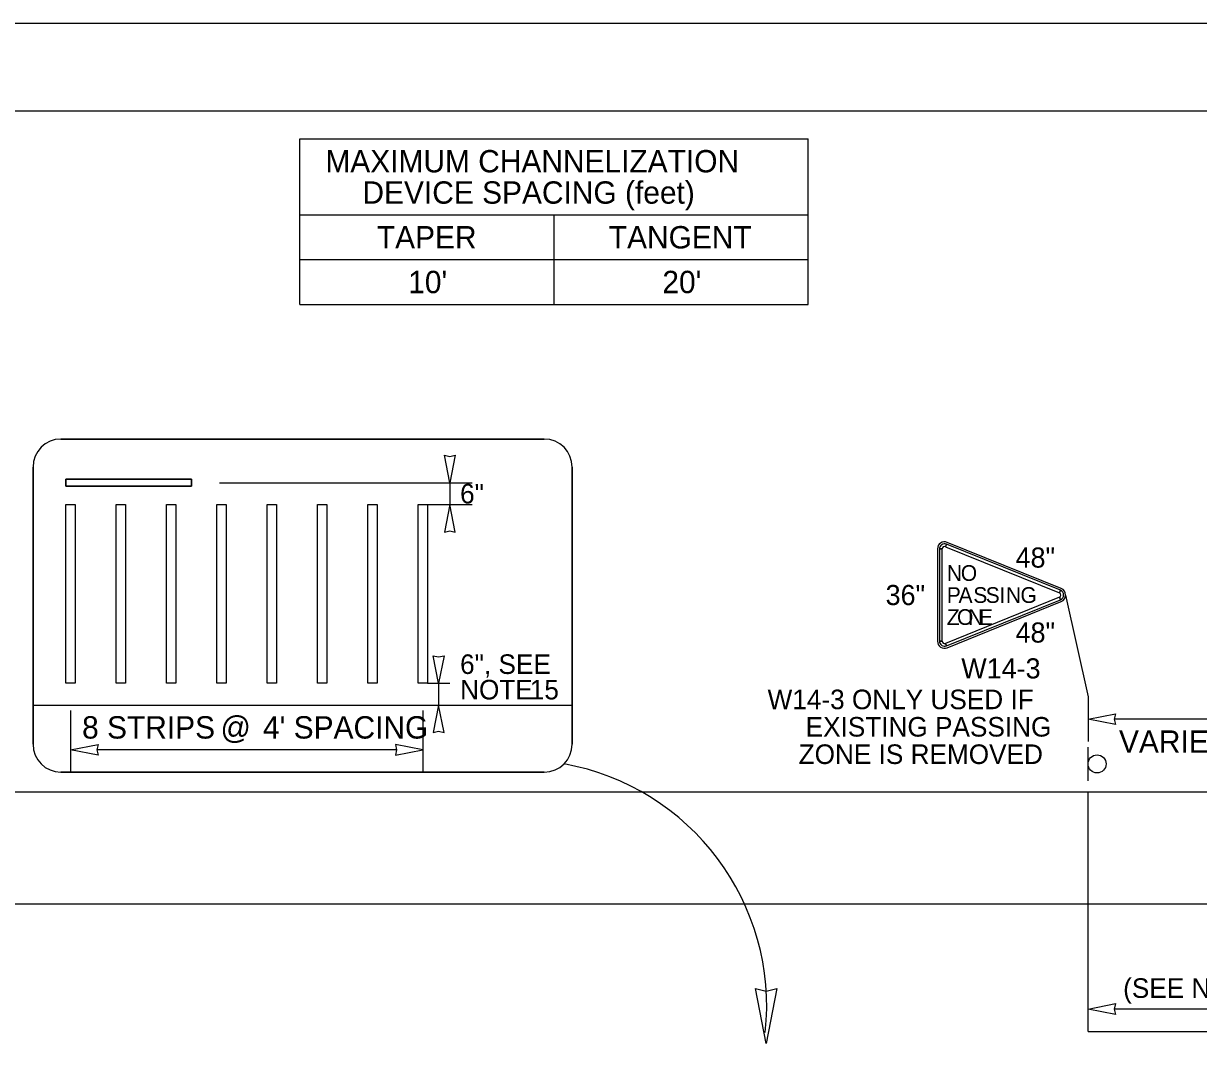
# Model space of a CAD drawing. Extents: x 99977 to 100176, y 99905 to 100011.
# Drawn here: x 100042.6 to 100046.803, y 99947.039 to 99950.687 of the extents above; entities that cross this region are included whole.
import ezdxf

# ---------------------------------------------------------------- set-up
doc = ezdxf.new("R2010")
doc.units = 0
for name, color, linetype in [('Default', 7, 'Continuous'), ('RD_ED_ShoulderPavedEdge', 7, 'Continuous'), ('RD_MK_LineEdgeWhite', 7, 'Continuous'), ('RD_MK_LineNoPass', 7, 'Continuous'), ('SH_GI_PlotLimits', 7, 'Continuous'), ('SH_GI_SheetBorder', 7, 'Continuous'), ('SH_TI_Tables', 7, 'Continuous'), ('TR_SN_ConstructionSigns', 7, 'Continuous'), ('TR_WZ_Sign', 7, 'Continuous'), ('TR_WZ_WorkZoneDetails', 7, 'Continuous'), ('TR_WZ_WorkZoneTextCurrent', 7, 'Continuous')]:
    doc.layers.add(name, color=color, linetype=linetype)

msp = doc.modelspace()

# ---------------------------------------------------------------- linework, layer by layer
at = {"layer": 'Default'}
for p, q in [((100045.8976, 99948.8161), (100045.9013, 99948.8253)), ((100045.9013, 99948.8253), (100045.8976, 99948.8161)), ((100045.8976, 99948.8161), (100045.9013, 99948.8253)), ((100045.8762, 99948.8083), (100045.886, 99948.8083)), ((100045.886, 99948.8083), (100045.8762, 99948.8083)), ((100045.8762, 99948.8083), (100045.8762, 99948.8083)), ((100045.8762, 99948.8083), (100045.886, 99948.8083))]:
    msp.add_line(p, q, dxfattribs=at)
for radius in [0.0183, 0.0183, 0.00844, 0.00844]:
    msp.add_arc((100045.8945, 99948.8083), radius, 67.9757, 180, dxfattribs=at)
at = {"layer": 'RD_ED_ShoulderPavedEdge'}
msp.add_line((100040.1076, 99947.9393), (100055.45, 99947.9393), dxfattribs=at)
at = {"layer": 'RD_MK_LineEdgeWhite'}
msp.add_line((100040.1076, 99947.5393), (100050.4406, 99947.5393), dxfattribs=at)
at = {"layer": 'RD_MK_LineNoPass'}
msp.add_line((100046.4076, 99947.0826), (100049.8326, 99947.0826), dxfattribs=at)
at = {"layer": 'SH_GI_PlotLimits'}
msp.add_lwpolyline([(100039.0625, 99939.6875), (100056.0625, 99939.6875), (100056.0625, 99950.6875), (100039.0625, 99950.6875)], close=True, dxfattribs=at)
at = {"layer": 'SH_GI_SheetBorder'}
msp.add_line((100040, 99950.375), (100055.75, 99950.375), dxfattribs=at)
at = {"layer": 'SH_TI_Tables'}
for p, q in [((100043.5886, 99950.275), (100045.4067, 99950.275)), ((100043.5886, 99949.683), (100043.5886, 99950.275)), ((100045.4067, 99949.683), (100045.4067, 99950.275)), ((100043.5886, 99950.003), (100045.4067, 99950.003)), ((100044.4977, 99949.683), (100044.4977, 99950.003)), ((100043.5886, 99949.843), (100044.4977, 99949.843)), ((100044.4977, 99949.843), (100045.4067, 99949.843)), ((100043.5886, 99949.683), (100045.4067, 99949.683))]:
    msp.add_line(p, q, dxfattribs=at)
at = {"layer": 'TR_SN_ConstructionSigns'}
for p, q in [((100045.9013, 99948.8253), (100045.8976, 99948.8161)), ((100045.8976, 99948.8161), (100046.3054, 99948.6512)), ((100045.8976, 99948.8161), (100046.3054, 99948.6512)), ((100046.3091, 99948.6603), (100045.9013, 99948.8253)), ((100046.3091, 99948.6603), (100045.9013, 99948.8253)), ((100046.3117, 99948.6668), (100045.9039, 99948.8318)), ((100045.8691, 99948.8083), (100045.8691, 99948.4784)), ((100045.8762, 99948.8083), (100045.8762, 99948.4784)), ((100045.8762, 99948.8083), (100045.8762, 99948.4784)), ((100045.886, 99948.8083), (100045.8762, 99948.8083)), ((100045.886, 99948.4784), (100045.886, 99948.8083)), ((100045.886, 99948.4784), (100045.886, 99948.8083)), ((100046.3091, 99948.6603), (100046.3054, 99948.6512)), ((100046.3054, 99948.6512), (100046.3091, 99948.6603)), ((100046.3091, 99948.6603), (100046.3054, 99948.6512)), ((100046.3054, 99948.6512), (100046.3091, 99948.6603)), ((100046.3091, 99948.6603), (100046.3091, 99948.6603)), ((100046.3054, 99948.6355), (100045.8976, 99948.4706)), ((100046.3054, 99948.6355), (100045.8976, 99948.4706)), ((100045.9013, 99948.4615), (100046.3091, 99948.6264)), ((100045.9013, 99948.4615), (100046.3091, 99948.6264)), ((100045.9039, 99948.4549), (100046.3117, 99948.6199)), ((100046.3054, 99948.6355), (100046.3091, 99948.6264)), ((100046.3091, 99948.6264), (100046.3054, 99948.6355)), ((100046.3054, 99948.6355), (100046.3091, 99948.6264)), ((100046.3091, 99948.6264), (100046.3054, 99948.6355)), ((100045.886, 99948.4784), (100045.8762, 99948.4784)), ((100045.8762, 99948.4784), (100045.886, 99948.4784)), ((100045.886, 99948.4784), (100045.8762, 99948.4784)), ((100045.8762, 99948.4784), (100045.886, 99948.4784)), ((100045.9013, 99948.4615), (100045.8976, 99948.4706)), ((100045.8976, 99948.4706), (100045.9013, 99948.4615)), ((100045.9013, 99948.4615), (100045.8976, 99948.4706)), ((100045.8976, 99948.4706), (100045.9013, 99948.4615)), ((100045.9013, 99948.4615), (100045.9013, 99948.4615))]:
    msp.add_line(p, q, dxfattribs=at)
for centre, radius, start, end in [((100045.8945, 99948.8083), 0.0253, 67.9757, 180), ((100046.3022, 99948.6434), 0.00844, 292.0243, 67.9757), ((100046.3022, 99948.6434), 0.00844, 292.0243, 67.9757), ((100046.3022, 99948.6434), 0.0183, 292.0243, 67.9757), ((100046.3022, 99948.6434), 0.0183, 292.0243, 67.9757), ((100046.3022, 99948.6434), 0.0253, 292.0243, 67.9757), ((100045.8945, 99948.4784), 0.0253, 180, 292.0243), ((100045.8945, 99948.4784), 0.0183, 180, 292.0243), ((100045.8945, 99948.4784), 0.0183, 180, 292.0243), ((100045.8945, 99948.4784), 0.00844, 180, 292.0243), ((100045.8945, 99948.4784), 0.00844, 180, 292.0243)]:
    msp.add_arc(centre, radius, start, end, dxfattribs=at)
at = {"layer": 'TR_WZ_Sign'}
msp.add_line((100046.4076, 99947.9793), (100046.4076, 99948.0994), dxfattribs=at)
msp.add_circle((100046.44, 99948.0394), 0.0324, dxfattribs=at)
msp.add_circle((100046.44, 99948.0394), 0.0324, dxfattribs=at)
at = {"layer": 'TR_WZ_WorkZoneDetails'}
for p, q in [((100042.7336, 99949.2011), (100044.4624, 99949.2011)), ((100044.4624, 99949.2011), (100042.7336, 99949.2011)), ((100042.6336, 99948.11), (100042.6336, 99949.1011)), ((100042.6336, 99949.1011), (100042.6336, 99948.11)), ((100044.5624, 99949.1011), (100044.5624, 99948.11)), ((100044.5624, 99948.11), (100044.5624, 99949.1011)), ((100042.7505, 99949.0575), (100043.2005, 99949.0575)), ((100042.7505, 99949.0325), (100042.7505, 99949.0575)), ((100043.2005, 99949.0575), (100042.7505, 99949.0575)), ((100042.7505, 99949.0575), (100042.7505, 99949.0325)), ((100043.2005, 99949.0325), (100042.7505, 99949.0325)), ((100042.7505, 99949.0325), (100043.2005, 99949.0325)), ((100043.2005, 99949.0575), (100043.2005, 99949.0325)), ((100043.2005, 99949.0325), (100043.2005, 99949.0575)), ((100043.3005, 99949.045), (100044.2047, 99949.045)), ((100044.1247, 99949.045), (100044.1247, 99948.967)), ((100044.0447, 99948.967), (100044.2047, 99948.967)), ((100046.3276, 99948.6434), (100046.4076, 99948.2793)), ((100044.0447, 99948.328), (100044.1247, 99948.328)), ((100044.0847, 99948.328), (100044.0847, 99948.25)), ((100046.4076, 99948.2793), (100046.4076, 99948.1193)), ((100042.6336, 99948.25), (100044.5624, 99948.25)), ((100042.768, 99948.23), (100042.768, 99948.01)), ((100044.028, 99948.25), (100044.1247, 99948.25)), ((100044.028, 99948.23), (100044.028, 99948.01)), ((100046.8888, 99948.1992), (100046.5013, 99948.1992)), ((100043.9343, 99948.09), (100042.8618, 99948.09)), ((100044.4624, 99948.01), (100042.7336, 99948.01)), ((100042.7336, 99948.01), (100044.4624, 99948.01)), ((100046.4076, 99947.0826), (100046.4076, 99947.9393)), ((100049.7638, 99947.1626), (100046.5013, 99947.1626))]:
    msp.add_line(p, q, dxfattribs=at)
for points in [[(100044.1247, 99949.045), (100044.1054, 99949.1433), (100044.1247, 99949.1388), (100044.144, 99949.1433)], [(100042.7514, 99948.967), (100042.7847, 99948.967), (100042.7847, 99948.328), (100042.7514, 99948.328)], [(100042.9314, 99948.967), (100042.9647, 99948.967), (100042.9647, 99948.328), (100042.9314, 99948.328)], [(100043.1114, 99948.967), (100043.1447, 99948.967), (100043.1447, 99948.328), (100043.1114, 99948.328)], [(100043.2914, 99948.967), (100043.3247, 99948.967), (100043.3247, 99948.328), (100043.2914, 99948.328)], [(100043.4714, 99948.967), (100043.5047, 99948.967), (100043.5047, 99948.328), (100043.4714, 99948.328)], [(100043.6514, 99948.967), (100043.6847, 99948.967), (100043.6847, 99948.328), (100043.6514, 99948.328)], [(100043.8314, 99948.967), (100043.8647, 99948.967), (100043.8647, 99948.328), (100043.8314, 99948.328)], [(100044.0114, 99948.967), (100044.0447, 99948.967), (100044.0447, 99948.328), (100044.0114, 99948.328)], [(100044.1247, 99948.967), (100044.1054, 99948.8687), (100044.1247, 99948.8733), (100044.144, 99948.8687)], [(100044.0847, 99948.328), (100044.0654, 99948.4263), (100044.0847, 99948.4218), (100044.104, 99948.4263)], [(100044.0847, 99948.25), (100044.0654, 99948.1517), (100044.0847, 99948.1563), (100044.104, 99948.1517)], [(100046.4076, 99948.1992), (100046.5058, 99948.2185), (100046.5013, 99948.1992), (100046.5058, 99948.1799)], [(100042.768, 99948.09), (100042.8663, 99948.1093), (100042.8618, 99948.09), (100042.8663, 99948.0707)], [(100044.028, 99948.09), (100043.9298, 99948.1093), (100043.9343, 99948.09), (100043.9298, 99948.0707)], [(100045.2564, 99947.0395), (100045.2178, 99947.2361), (100045.2564, 99947.227), (100045.2949, 99947.2361)], [(100046.4076, 99947.1626), (100046.5058, 99947.1819), (100046.5013, 99947.1626), (100046.5058, 99947.1434)]]:
    msp.add_lwpolyline(points, close=True, dxfattribs=at)
for centre, radius, start, end in [((100042.7336, 99949.1011), 0.1, 90, 180), ((100042.7336, 99949.1011), 0.1, 90, 180), ((100044.4624, 99949.1011), 0.1, 0, 90), ((100044.4624, 99949.1011), 0.1, 0, 90), ((100042.7336, 99948.11), 0.1, 180, 270), ((100042.7336, 99948.11), 0.1, 180, 270), ((100044.4624, 99948.11), 0.1, 270, 0), ((100044.4624, 99948.11), 0.1, 270, 360), ((100044.378, 99947.173), 0.8801, 353.886, 79.846)]:
    msp.add_arc(centre, radius, start, end, dxfattribs=at)

# ---------------------------------------------------------------- texts
at = {"layer": 'SH_TI_Tables'}
for s, p in [('MAXIMUM CHANNELIZATION', (100043.6795, 99950.155)), ('DEVICE SPACING (feet)', (100043.8121, 99950.043)), ('TAPER', (100043.8636, 99949.883)), ('TANGENT', (100044.6934, 99949.883)), ("10'", (100043.9759, 99949.723)), ("20'", (100044.885, 99949.723))]:
    msp.add_text(s, height=0.08, rotation=360, dxfattribs=at).set_placement(p)
at = {"layer": 'TR_SN_ConstructionSigns'}
for s, height, p in [('48"', 0.072, (100046.1485, 99948.7414)), ('N', 0.0562, (100045.9025, 99948.694)), ('O', 0.0562, (100045.9526, 99948.694)), ('36"', 0.072, (100045.6836, 99948.6074)), ('P', 0.0562, (100045.9025, 99948.6152)), ('A', 0.0562, (100045.9445, 99948.6152)), ('S', 0.0562, (100045.9972, 99948.6152)), ('S', 0.0562, (100046.0416, 99948.6152)), ('I', 0.0562, (100046.0903, 99948.6152)), ('N', 0.0562, (100046.1141, 99948.6152)), ('G', 0.0562, (100046.1659, 99948.6152)), ('Z', 0.0562, (100045.9025, 99948.5365)), ('O', 0.0562, (100045.9389, 99948.5365)), ('N', 0.0562, (100045.9786, 99948.5365)), ('E', 0.0562, (100046.0173, 99948.5365))]:
    msp.add_text(s, height=height, dxfattribs=at).set_placement(p)
for s, p in [('48"', (100046.1485, 99948.4733)), ('W14-3', (100045.9543, 99948.3451))]:
    msp.add_text(s, height=0.072, rotation=360, dxfattribs=at).set_placement(p)
at = {"layer": 'TR_WZ_WorkZoneDetails'}
for s, p in [('6"', (100044.1614, 99948.971)), ('6", SEE', (100044.1614, 99948.3611)), ('NOTE', (100044.1614, 99948.27)), ('15', (100044.4107, 99948.27))]:
    msp.add_text(s, height=0.07, rotation=360, dxfattribs=at).set_placement(p)
for s, p in [('8 STRIPS', (100042.8092, 99948.13)), ('@', (100043.3043, 99948.13)), ("4' SPACING", (100043.4564, 99948.13))]:
    msp.add_text(s, height=0.08, dxfattribs=at).set_placement(p)
at = {"layer": 'TR_WZ_WorkZoneTextCurrent'}
for s, p in [('W14-3 ONLY USED IF ', (100045.2614, 99948.2351)), ('EXISTING PASSING', (100045.3975, 99948.1371)), ('ZONE IS REMOVED', (100045.3725, 99948.0391))]:
    msp.add_text(s, height=0.07, rotation=360, dxfattribs=at).set_placement(p)
for s, height, p in [('VARIES', 0.08, (100046.5184, 99948.0792)), ('(SEE NOTE 11, WITHIN EXISTING PASSING ZONES IF PRESENT)', 0.07, (100046.5333, 99947.2026))]:
    msp.add_text(s, height=height, dxfattribs=at).set_placement(p)

doc.saveas('drawing.dxf')
